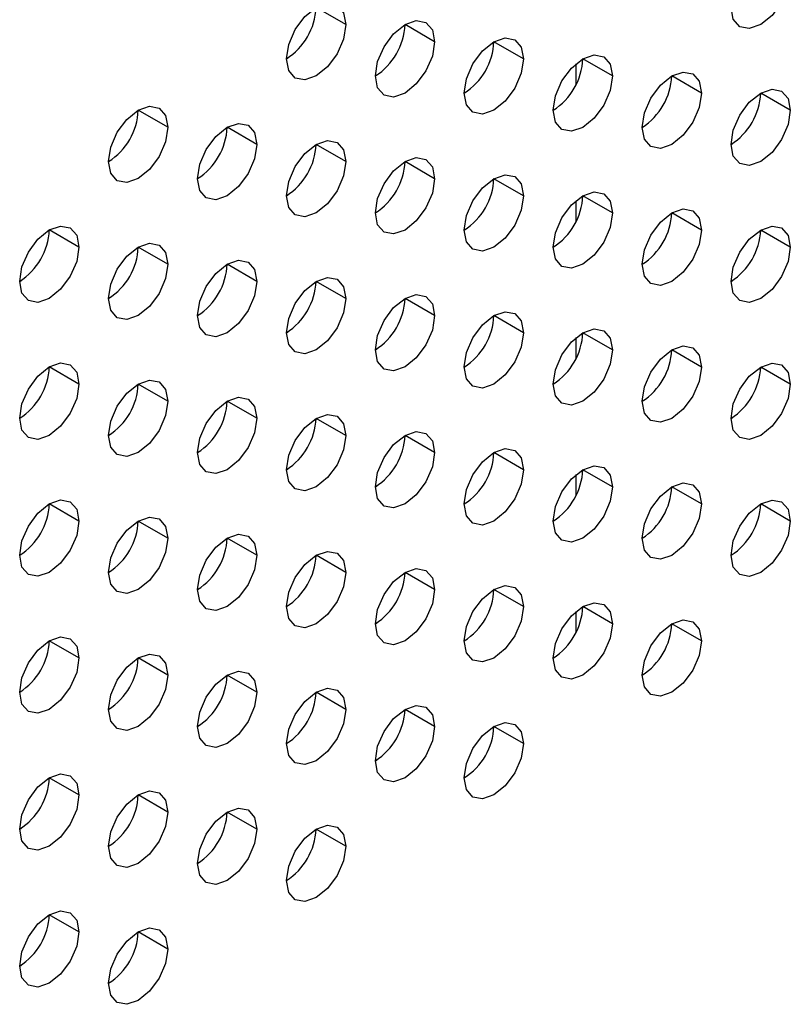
# Model space of a CAD drawing. Header units: millimetres. Extents: x 0 to 1118, y 0 to 864.
# Tile 348 of 397: x 998.88 to 1000.72, y 719.91 to 722.26. Entities that reach past the tile are written whole.
import ezdxf

# ---------------------------------------------------------------- set-up
doc = ezdxf.new("R2010")
doc.units = ezdxf.units.MM

msp = doc.modelspace()

# ---------------------------------------------------------------- linework, layer by layer
at = {"color": 7, "linetype": 'Continuous', "lineweight": 25}
for p, q in [((999.6565, 722.2502), (999.5857, 722.291)), ((999.8686, 722.2093), (999.7979, 722.2501)), ((1000.0807, 722.1685), (1000.01, 722.2093)), ((1000.2929, 722.1276), (1000.2221, 722.1684)), ((1000.505, 722.0868), (1000.4343, 722.1276)), ((1000.7171, 722.0459), (1000.6464, 722.0867)), ((999.2322, 722.0052), (999.1615, 722.0461)), ((999.4443, 721.9644), (999.3736, 722.0052)), ((999.6565, 721.9235), (999.5857, 721.9644)), ((999.8686, 721.8827), (999.7979, 721.9235)), ((1000.0807, 721.8418), (1000.01, 721.8827)), ((1000.2929, 721.801), (1000.2221, 721.8418)), ((1000.505, 721.7602), (1000.4343, 721.801)), ((999.0201, 721.7195), (998.9493, 721.7603)), ((1000.7171, 721.7193), (1000.6464, 721.7601)), ((999.2322, 721.6786), (999.1615, 721.7194)), ((999.4443, 721.6378), (999.3736, 721.6786)), ((999.6565, 721.5969), (999.5857, 721.6377)), ((999.8686, 721.5561), (999.7979, 721.5969)), ((1000.0807, 721.5152), (1000.01, 721.5561)), ((1000.2929, 721.4744), (1000.2221, 721.5152)), ((1000.505, 721.4335), (1000.4343, 721.4744)), ((999.0201, 721.3928), (998.9493, 721.4337)), ((1000.7171, 721.3927), (1000.6464, 721.4335)), ((999.2322, 721.352), (999.1615, 721.3928)), ((999.4443, 721.3112), (999.3736, 721.352)), ((999.6565, 721.2703), (999.5857, 721.3111)), ((999.8686, 721.2295), (999.7979, 721.2703)), ((1000.0807, 721.1886), (1000.01, 721.2294)), ((1000.2929, 721.1478), (1000.2221, 721.1886)), ((1000.505, 721.1069), (1000.4343, 721.1477)), ((999.0201, 721.0662), (998.9493, 721.1071)), ((1000.7171, 721.0661), (1000.6464, 721.1069)), ((999.2322, 721.0254), (999.1615, 721.0662)), ((999.4443, 720.9845), (999.3736, 721.0254)), ((999.6565, 720.9437), (999.5857, 720.9845)), ((999.8686, 720.9028), (999.7979, 720.9437)), ((1000.0807, 720.862), (1000.01, 720.9028)), ((1000.2929, 720.8212), (1000.2221, 720.862)), ((1000.505, 720.7803), (1000.4343, 720.8211)), ((999.0201, 720.7396), (998.9493, 720.7804)), ((999.2322, 720.6988), (999.1615, 720.7396)), ((999.4443, 720.6579), (999.3736, 720.6987)), ((999.6565, 720.6171), (999.5857, 720.6579)), ((999.8686, 720.5762), (999.7979, 720.617)), ((1000.0807, 720.5354), (1000.01, 720.5762)), ((999.0201, 720.413), (998.9493, 720.4538)), ((999.2322, 720.3722), (999.1615, 720.413)), ((999.4443, 720.3313), (999.3736, 720.3721)), ((999.6565, 720.2905), (999.5857, 720.3313)), ((999.0201, 720.0864), (998.9493, 720.1272)), ((999.2322, 720.0455), (999.1615, 720.0864))]:
    msp.add_line(p, q, dxfattribs=at)
at = {"color": 8, "linetype": 'Continuous', "lineweight": 25}
for p, q in [((1000.2058, 722.1568), (1000.2058, 722.1068)), ((1000.2058, 721.8302), (1000.2058, 721.7802)), ((1000.2058, 721.5036), (1000.2058, 721.4535)), ((1000.2058, 721.1769), (1000.2058, 721.1269)), ((1000.2058, 720.8503), (1000.2058, 720.8003))]:
    msp.add_line(p, q, dxfattribs=at)
at = {"color": 7, "linetype": 'Continuous', "lineweight": 25, "flags": 128}
for points in [[(1000.7171, 722.3725), (1000.7117, 722.3382), (1000.6964, 722.3028), (1000.6735, 722.2719), (1000.6464, 722.2501), (1000.6193, 722.2407), (1000.5964, 722.2451), (1000.5811, 722.2628), (1000.5757, 722.2909)], [(999.515, 722.1685), (999.5204, 722.2029), (999.5357, 722.2382), (999.5587, 722.2692), (999.5857, 722.291), (999.6128, 722.3004), (999.6357, 722.2959), (999.6511, 722.2783), (999.6565, 722.2502)], [(999.7272, 722.1277), (999.7325, 722.162), (999.7479, 722.1974), (999.7708, 722.2283), (999.7979, 722.2501), (999.8249, 722.2596), (999.8479, 722.2551), (999.8632, 722.2375), (999.8686, 722.2093)], [(999.6565, 722.2502), (999.6511, 722.2158), (999.6357, 722.1805), (999.6128, 722.1495), (999.5857, 722.1277), (999.5587, 722.1183), (999.5357, 722.1227), (999.5204, 722.1404), (999.515, 722.1685)], [(999.8686, 722.2093), (999.8632, 722.175), (999.8479, 722.1396), (999.8249, 722.1087), (999.7979, 722.0868), (999.7708, 722.0774), (999.7479, 722.0819), (999.7325, 722.0995), (999.7272, 722.1277)], [(999.9393, 722.0868), (999.9447, 722.1212), (999.96, 722.1565), (999.9829, 722.1875), (1000.01, 722.2093), (1000.0371, 722.2187), (1000.06, 722.2142), (1000.0753, 722.1966), (1000.0807, 722.1685)], [(1000.0807, 722.1685), (1000.0753, 722.1341), (1000.06, 722.0988), (1000.0371, 722.0678), (1000.01, 722.046), (999.9829, 722.0366), (999.96, 722.041), (999.9447, 722.0587), (999.9393, 722.0868)], [(1000.1514, 722.046), (1000.1568, 722.0803), (1000.1721, 722.1157), (1000.1951, 722.1466), (1000.2221, 722.1685), (1000.2492, 722.1779), (1000.2721, 722.1734), (1000.2875, 722.1558), (1000.2929, 722.1276)], [(1000.2929, 722.1276), (1000.2875, 722.0933), (1000.2721, 722.0579), (1000.2492, 722.027), (1000.2221, 722.0051), (1000.1951, 721.9957), (1000.1721, 722.0002), (1000.1568, 722.0178), (1000.1514, 722.046)], [(1000.3636, 722.0051), (1000.3689, 722.0395), (1000.3843, 722.0748), (1000.4072, 722.1058), (1000.4343, 722.1276), (1000.4613, 722.137), (1000.4843, 722.1326), (1000.4996, 722.1149), (1000.505, 722.0868)], [(1000.5757, 721.9643), (1000.5811, 721.9986), (1000.5964, 722.034), (1000.6193, 722.0649), (1000.6464, 722.0868), (1000.6735, 722.0962), (1000.6964, 722.0917), (1000.7117, 722.0741), (1000.7171, 722.0459)], [(1000.505, 722.0868), (1000.4996, 722.0524), (1000.4843, 722.0171), (1000.4613, 721.9861), (1000.4343, 721.9643), (1000.4072, 721.9549), (1000.3843, 721.9593), (1000.3689, 721.977), (1000.3636, 722.0051)], [(999.0908, 721.9236), (999.0962, 721.9579), (999.1115, 721.9933), (999.1344, 722.0242), (999.1615, 722.0461), (999.1885, 722.0555), (999.2115, 722.051), (999.2268, 722.0334), (999.2322, 722.0052)], [(1000.7171, 722.0459), (1000.7117, 722.0116), (1000.6964, 721.9762), (1000.6735, 721.9453), (1000.6464, 721.9234), (1000.6193, 721.914), (1000.5964, 721.9185), (1000.5811, 721.9361), (1000.5757, 721.9643)], [(999.2322, 722.0052), (999.2268, 721.9709), (999.2115, 721.9355), (999.1885, 721.9046), (999.1615, 721.8828), (999.1344, 721.8734), (999.1115, 721.8778), (999.0962, 721.8955), (999.0908, 721.9236)], [(999.3029, 721.8827), (999.3083, 721.9171), (999.3236, 721.9524), (999.3466, 721.9834), (999.3736, 722.0052), (999.4007, 722.0146), (999.4236, 722.0102), (999.4389, 721.9925), (999.4443, 721.9644)], [(999.4443, 721.9644), (999.4389, 721.93), (999.4236, 721.8947), (999.4007, 721.8638), (999.3736, 721.8419), (999.3466, 721.8325), (999.3236, 721.837), (999.3083, 721.8546), (999.3029, 721.8827)], [(999.515, 721.8419), (999.5204, 721.8763), (999.5357, 721.9116), (999.5587, 721.9425), (999.5857, 721.9644), (999.6128, 721.9738), (999.6357, 721.9693), (999.6511, 721.9517), (999.6565, 721.9235)], [(999.7272, 721.8011), (999.7325, 721.8354), (999.7479, 721.8707), (999.7708, 721.9017), (999.7979, 721.9235), (999.8249, 721.9329), (999.8479, 721.9285), (999.8632, 721.9108), (999.8686, 721.8827)], [(999.6565, 721.9235), (999.6511, 721.8892), (999.6357, 721.8538), (999.6128, 721.8229), (999.5857, 721.8011), (999.5587, 721.7917), (999.5357, 721.7961), (999.5204, 721.8138), (999.515, 721.8419)], [(999.8686, 721.8827), (999.8632, 721.8483), (999.8479, 721.813), (999.8249, 721.7821), (999.7979, 721.7602), (999.7708, 721.7508), (999.7479, 721.7553), (999.7325, 721.7729), (999.7272, 721.8011)], [(999.9393, 721.7602), (999.9447, 721.7946), (999.96, 721.8299), (999.9829, 721.8608), (1000.01, 721.8827), (1000.0371, 721.8921), (1000.06, 721.8876), (1000.0753, 721.87), (1000.0807, 721.8418)], [(1000.0807, 721.8418), (1000.0753, 721.8075), (1000.06, 721.7722), (1000.0371, 721.7412), (1000.01, 721.7194), (999.9829, 721.71), (999.96, 721.7144), (999.9447, 721.7321), (999.9393, 721.7602)], [(1000.1514, 721.7194), (1000.1568, 721.7537), (1000.1721, 721.7891), (1000.1951, 721.82), (1000.2221, 721.8418), (1000.2492, 721.8512), (1000.2721, 721.8468), (1000.2875, 721.8291), (1000.2929, 721.801)], [(1000.3636, 721.6785), (1000.3689, 721.7129), (1000.3843, 721.7482), (1000.4072, 721.7792), (1000.4343, 721.801), (1000.4613, 721.8104), (1000.4843, 721.8059), (1000.4996, 721.7883), (1000.505, 721.7602)], [(1000.2929, 721.801), (1000.2875, 721.7666), (1000.2721, 721.7313), (1000.2492, 721.7004), (1000.2221, 721.6785), (1000.1951, 721.6691), (1000.1721, 721.6736), (1000.1568, 721.6912), (1000.1514, 721.7194)], [(998.8786, 721.6378), (998.884, 721.6722), (998.8993, 721.7075), (998.9223, 721.7385), (998.9493, 721.7603), (998.9764, 721.7697), (998.9993, 721.7652), (999.0147, 721.7476), (999.0201, 721.7195)], [(1000.5757, 721.6377), (1000.5811, 721.672), (1000.5964, 721.7074), (1000.6193, 721.7383), (1000.6464, 721.7601), (1000.6735, 721.7695), (1000.6964, 721.7651), (1000.7117, 721.7474), (1000.7171, 721.7193)], [(1000.505, 721.7602), (1000.4996, 721.7258), (1000.4843, 721.6905), (1000.4613, 721.6595), (1000.4343, 721.6377), (1000.4072, 721.6283), (1000.3843, 721.6327), (1000.3689, 721.6504), (1000.3636, 721.6785)], [(999.0201, 721.7195), (999.0147, 721.6851), (998.9993, 721.6498), (998.9764, 721.6188), (998.9493, 721.597), (998.9223, 721.5876), (998.8993, 721.592), (998.884, 721.6097), (998.8786, 721.6378)], [(999.0908, 721.597), (999.0962, 721.6313), (999.1115, 721.6667), (999.1344, 721.6976), (999.1615, 721.7195), (999.1885, 721.7289), (999.2115, 721.7244), (999.2268, 721.7068), (999.2322, 721.6786)], [(1000.7171, 721.7193), (1000.7117, 721.685), (1000.6964, 721.6496), (1000.6735, 721.6187), (1000.6464, 721.5968), (1000.6193, 721.5874), (1000.5964, 721.5919), (1000.5811, 721.6095), (1000.5757, 721.6377)], [(999.2322, 721.6786), (999.2268, 721.6443), (999.2115, 721.6089), (999.1885, 721.578), (999.1615, 721.5561), (999.1344, 721.5467), (999.1115, 721.5512), (999.0962, 721.5688), (999.0908, 721.597)], [(999.3029, 721.5561), (999.3083, 721.5905), (999.3236, 721.6258), (999.3466, 721.6568), (999.3736, 721.6786), (999.4007, 721.688), (999.4236, 721.6836), (999.4389, 721.6659), (999.4443, 721.6378)], [(999.515, 721.5153), (999.5204, 721.5496), (999.5357, 721.585), (999.5587, 721.6159), (999.5857, 721.6378), (999.6128, 721.6472), (999.6357, 721.6427), (999.6511, 721.6251), (999.6565, 721.5969)], [(999.4443, 721.6378), (999.4389, 721.6034), (999.4236, 721.5681), (999.4007, 721.5371), (999.3736, 721.5153), (999.3466, 721.5059), (999.3236, 721.5103), (999.3083, 721.528), (999.3029, 721.5561)], [(999.7272, 721.4744), (999.7325, 721.5088), (999.7479, 721.5441), (999.7708, 721.5751), (999.7979, 721.5969), (999.8249, 721.6063), (999.8479, 721.6019), (999.8632, 721.5842), (999.8686, 721.5561)], [(999.6565, 721.5969), (999.6511, 721.5626), (999.6357, 721.5272), (999.6128, 721.4963), (999.5857, 721.4745), (999.5587, 721.465), (999.5357, 721.4695), (999.5204, 721.4871), (999.515, 721.5153)], [(999.8686, 721.5561), (999.8632, 721.5217), (999.8479, 721.4864), (999.8249, 721.4554), (999.7979, 721.4336), (999.7708, 721.4242), (999.7479, 721.4287), (999.7325, 721.4463), (999.7272, 721.4744)], [(999.9393, 721.4336), (999.9447, 721.4679), (999.96, 721.5033), (999.9829, 721.5342), (1000.01, 721.5561), (1000.0371, 721.5655), (1000.06, 721.561), (1000.0753, 721.5434), (1000.0807, 721.5152)], [(1000.0807, 721.5152), (1000.0753, 721.4809), (1000.06, 721.4455), (1000.0371, 721.4146), (1000.01, 721.3928), (999.9829, 721.3834), (999.96, 721.3878), (999.9447, 721.4055), (999.9393, 721.4336)], [(1000.1514, 721.3927), (1000.1568, 721.4271), (1000.1721, 721.4624), (1000.1951, 721.4934), (1000.2221, 721.5152), (1000.2492, 721.5246), (1000.2721, 721.5202), (1000.2875, 721.5025), (1000.2929, 721.4744)], [(1000.3636, 721.3519), (1000.3689, 721.3863), (1000.3843, 721.4216), (1000.4072, 721.4525), (1000.4343, 721.4744), (1000.4613, 721.4838), (1000.4843, 721.4793), (1000.4996, 721.4617), (1000.505, 721.4335)], [(1000.2929, 721.4744), (1000.2875, 721.44), (1000.2721, 721.4047), (1000.2492, 721.3737), (1000.2221, 721.3519), (1000.1951, 721.3425), (1000.1721, 721.347), (1000.1568, 721.3646), (1000.1514, 721.3927)], [(998.8786, 721.3112), (998.884, 721.3456), (998.8993, 721.3809), (998.9223, 721.4118), (998.9493, 721.4337), (998.9764, 721.4431), (998.9993, 721.4386), (999.0147, 721.421), (999.0201, 721.3928)], [(1000.5757, 721.311), (1000.5811, 721.3454), (1000.5964, 721.3807), (1000.6193, 721.4117), (1000.6464, 721.4335), (1000.6735, 721.4429), (1000.6964, 721.4385), (1000.7117, 721.4208), (1000.7171, 721.3927)], [(1000.505, 721.4335), (1000.4996, 721.3992), (1000.4843, 721.3638), (1000.4613, 721.3329), (1000.4343, 721.3111), (1000.4072, 721.3017), (1000.3843, 721.3061), (1000.3689, 721.3238), (1000.3636, 721.3519)], [(999.0201, 721.3928), (999.0147, 721.3585), (998.9993, 721.3232), (998.9764, 721.2922), (998.9493, 721.2704), (998.9223, 721.261), (998.8993, 721.2654), (998.884, 721.2831), (998.8786, 721.3112)], [(999.0908, 721.2704), (999.0962, 721.3047), (999.1115, 721.3401), (999.1344, 721.371), (999.1615, 721.3928), (999.1885, 721.4022), (999.2115, 721.3978), (999.2268, 721.3801), (999.2322, 721.352)], [(1000.7171, 721.3927), (1000.7117, 721.3583), (1000.6964, 721.323), (1000.6735, 721.2921), (1000.6464, 721.2702), (1000.6193, 721.2608), (1000.5964, 721.2653), (1000.5811, 721.2829), (1000.5757, 721.311)], [(999.2322, 721.352), (999.2268, 721.3176), (999.2115, 721.2823), (999.1885, 721.2514), (999.1615, 721.2295), (999.1344, 721.2201), (999.1115, 721.2246), (999.0962, 721.2422), (999.0908, 721.2704)], [(999.3029, 721.2295), (999.3083, 721.2639), (999.3236, 721.2992), (999.3466, 721.3302), (999.3736, 721.352), (999.4007, 721.3614), (999.4236, 721.3569), (999.4389, 721.3393), (999.4443, 721.3112)], [(999.515, 721.1887), (999.5204, 721.223), (999.5357, 721.2584), (999.5587, 721.2893), (999.5857, 721.3111), (999.6128, 721.3205), (999.6357, 721.3161), (999.6511, 721.2984), (999.6565, 721.2703)], [(999.4443, 721.3112), (999.4389, 721.2768), (999.4236, 721.2415), (999.4007, 721.2105), (999.3736, 721.1887), (999.3466, 721.1793), (999.3236, 721.1837), (999.3083, 721.2014), (999.3029, 721.2295)], [(999.6565, 721.2703), (999.6511, 721.236), (999.6357, 721.2006), (999.6128, 721.1697), (999.5857, 721.1478), (999.5587, 721.1384), (999.5357, 721.1429), (999.5204, 721.1605), (999.515, 721.1887)], [(999.7272, 721.1478), (999.7325, 721.1822), (999.7479, 721.2175), (999.7708, 721.2485), (999.7979, 721.2703), (999.8249, 721.2797), (999.8479, 721.2752), (999.8632, 721.2576), (999.8686, 721.2295)], [(999.8686, 721.2295), (999.8632, 721.1951), (999.8479, 721.1598), (999.8249, 721.1288), (999.7979, 721.107), (999.7708, 721.0976), (999.7479, 721.102), (999.7325, 721.1197), (999.7272, 721.1478)], [(999.9393, 721.107), (999.9447, 721.1413), (999.96, 721.1767), (999.9829, 721.2076), (1000.01, 721.2294), (1000.0371, 721.2389), (1000.06, 721.2344), (1000.0753, 721.2168), (1000.0807, 721.1886)], [(1000.0807, 721.1886), (1000.0753, 721.1543), (1000.06, 721.1189), (1000.0371, 721.088), (1000.01, 721.0661), (999.9829, 721.0567), (999.96, 721.0612), (999.9447, 721.0788), (999.9393, 721.107)], [(1000.1514, 721.0661), (1000.1568, 721.1005), (1000.1721, 721.1358), (1000.1951, 721.1668), (1000.2221, 721.1886), (1000.2492, 721.198), (1000.2721, 721.1936), (1000.2875, 721.1759), (1000.2929, 721.1478)], [(1000.3636, 721.0253), (1000.3689, 721.0596), (1000.3843, 721.095), (1000.4072, 721.1259), (1000.4343, 721.1478), (1000.4613, 721.1572), (1000.4843, 721.1527), (1000.4996, 721.1351), (1000.505, 721.1069)], [(1000.2929, 721.1478), (1000.2875, 721.1134), (1000.2721, 721.0781), (1000.2492, 721.0471), (1000.2221, 721.0253), (1000.1951, 721.0159), (1000.1721, 721.0203), (1000.1568, 721.038), (1000.1514, 721.0661)], [(998.8786, 720.9846), (998.884, 721.0189), (998.8993, 721.0543), (998.9223, 721.0852), (998.9493, 721.1071), (998.9764, 721.1165), (998.9993, 721.112), (999.0147, 721.0944), (999.0201, 721.0662)], [(1000.505, 721.1069), (1000.4996, 721.0726), (1000.4843, 721.0372), (1000.4613, 721.0063), (1000.4343, 720.9844), (1000.4072, 720.975), (1000.3843, 720.9795), (1000.3689, 720.9971), (1000.3636, 721.0253)], [(1000.5757, 720.9844), (1000.5811, 721.0188), (1000.5964, 721.0541), (1000.6193, 721.0851), (1000.6464, 721.1069), (1000.6735, 721.1163), (1000.6964, 721.1119), (1000.7117, 721.0942), (1000.7171, 721.0661)], [(999.0201, 721.0662), (999.0147, 721.0319), (998.9993, 720.9965), (998.9764, 720.9656), (998.9493, 720.9438), (998.9223, 720.9344), (998.8993, 720.9388), (998.884, 720.9565), (998.8786, 720.9846)], [(999.0908, 720.9437), (999.0962, 720.9781), (999.1115, 721.0134), (999.1344, 721.0444), (999.1615, 721.0662), (999.1885, 721.0756), (999.2115, 721.0712), (999.2268, 721.0535), (999.2322, 721.0254)], [(1000.7171, 721.0661), (1000.7117, 721.0317), (1000.6964, 720.9964), (1000.6735, 720.9654), (1000.6464, 720.9436), (1000.6193, 720.9342), (1000.5964, 720.9387), (1000.5811, 720.9563), (1000.5757, 720.9844)], [(999.2322, 721.0254), (999.2268, 720.991), (999.2115, 720.9557), (999.1885, 720.9247), (999.1615, 720.9029), (999.1344, 720.8935), (999.1115, 720.898), (999.0962, 720.9156), (999.0908, 720.9437)], [(999.3029, 720.9029), (999.3083, 720.9373), (999.3236, 720.9726), (999.3466, 721.0035), (999.3736, 721.0254), (999.4007, 721.0348), (999.4236, 721.0303), (999.4389, 721.0127), (999.4443, 720.9845)], [(999.515, 720.8621), (999.5204, 720.8964), (999.5357, 720.9317), (999.5587, 720.9627), (999.5857, 720.9845), (999.6128, 720.9939), (999.6357, 720.9895), (999.6511, 720.9718), (999.6565, 720.9437)], [(999.4443, 720.9845), (999.4389, 720.9502), (999.4236, 720.9148), (999.4007, 720.8839), (999.3736, 720.8621), (999.3466, 720.8527), (999.3236, 720.8571), (999.3083, 720.8748), (999.3029, 720.9029)], [(999.6565, 720.9437), (999.6511, 720.9093), (999.6357, 720.874), (999.6128, 720.8431), (999.5857, 720.8212), (999.5587, 720.8118), (999.5357, 720.8163), (999.5204, 720.8339), (999.515, 720.8621)], [(999.7272, 720.8212), (999.7325, 720.8556), (999.7479, 720.8909), (999.7708, 720.9218), (999.7979, 720.9437), (999.8249, 720.9531), (999.8479, 720.9486), (999.8632, 720.931), (999.8686, 720.9028)], [(999.8686, 720.9028), (999.8632, 720.8685), (999.8479, 720.8332), (999.8249, 720.8022), (999.7979, 720.7804), (999.7708, 720.771), (999.7479, 720.7754), (999.7325, 720.7931), (999.7272, 720.8212)], [(999.9393, 720.7804), (999.9447, 720.8147), (999.96, 720.8501), (999.9829, 720.881), (1000.01, 720.9028), (1000.0371, 720.9122), (1000.06, 720.9078), (1000.0753, 720.8901), (1000.0807, 720.862)], [(1000.1514, 720.7395), (1000.1568, 720.7739), (1000.1721, 720.8092), (1000.1951, 720.8401), (1000.2221, 720.862), (1000.2492, 720.8714), (1000.2721, 720.8669), (1000.2875, 720.8493), (1000.2929, 720.8212)], [(1000.0807, 720.862), (1000.0753, 720.8276), (1000.06, 720.7923), (1000.0371, 720.7614), (1000.01, 720.7395), (999.9829, 720.7301), (999.96, 720.7346), (999.9447, 720.7522), (999.9393, 720.7804)], [(1000.3636, 720.6987), (1000.3689, 720.733), (1000.3843, 720.7684), (1000.4072, 720.7993), (1000.4343, 720.8211), (1000.4613, 720.8305), (1000.4843, 720.8261), (1000.4996, 720.8084), (1000.505, 720.7803)], [(1000.2929, 720.8212), (1000.2875, 720.7868), (1000.2721, 720.7515), (1000.2492, 720.7205), (1000.2221, 720.6987), (1000.1951, 720.6893), (1000.1721, 720.6937), (1000.1568, 720.7114), (1000.1514, 720.7395)], [(998.8786, 720.658), (998.884, 720.6923), (998.8993, 720.7277), (998.9223, 720.7586), (998.9493, 720.7805), (998.9764, 720.7899), (998.9993, 720.7854), (999.0147, 720.7678), (999.0201, 720.7396)], [(1000.505, 720.7803), (1000.4996, 720.7459), (1000.4843, 720.7106), (1000.4613, 720.6797), (1000.4343, 720.6578), (1000.4072, 720.6484), (1000.3843, 720.6529), (1000.3689, 720.6705), (1000.3636, 720.6987)], [(999.0201, 720.7396), (999.0147, 720.7053), (998.9993, 720.6699), (998.9764, 720.639), (998.9493, 720.6171), (998.9223, 720.6077), (998.8993, 720.6122), (998.884, 720.6298), (998.8786, 720.658)], [(999.0908, 720.6171), (999.0962, 720.6515), (999.1115, 720.6868), (999.1344, 720.7178), (999.1615, 720.7396), (999.1885, 720.749), (999.2115, 720.7446), (999.2268, 720.7269), (999.2322, 720.6988)], [(999.3029, 720.5763), (999.3083, 720.6106), (999.3236, 720.646), (999.3466, 720.6769), (999.3736, 720.6988), (999.4007, 720.7082), (999.4236, 720.7037), (999.4389, 720.6861), (999.4443, 720.6579)], [(999.2322, 720.6988), (999.2268, 720.6644), (999.2115, 720.6291), (999.1885, 720.5981), (999.1615, 720.5763), (999.1344, 720.5669), (999.1115, 720.5713), (999.0962, 720.589), (999.0908, 720.6171)], [(999.515, 720.5354), (999.5204, 720.5698), (999.5357, 720.6051), (999.5587, 720.6361), (999.5857, 720.6579), (999.6128, 720.6673), (999.6357, 720.6629), (999.6511, 720.6452), (999.6565, 720.6171)], [(999.4443, 720.6579), (999.4389, 720.6236), (999.4236, 720.5882), (999.4007, 720.5573), (999.3736, 720.5354), (999.3466, 720.526), (999.3236, 720.5305), (999.3083, 720.5481), (999.3029, 720.5763)], [(999.6565, 720.6171), (999.6511, 720.5827), (999.6357, 720.5474), (999.6128, 720.5164), (999.5857, 720.4946), (999.5587, 720.4852), (999.5357, 720.4897), (999.5204, 720.5073), (999.515, 720.5354)], [(999.7272, 720.4946), (999.7325, 720.5289), (999.7479, 720.5643), (999.7708, 720.5952), (999.7979, 720.6171), (999.8249, 720.6265), (999.8479, 720.622), (999.8632, 720.6044), (999.8686, 720.5762)], [(999.8686, 720.5762), (999.8632, 720.5419), (999.8479, 720.5065), (999.8249, 720.4756), (999.7979, 720.4538), (999.7708, 720.4443), (999.7479, 720.4488), (999.7325, 720.4664), (999.7272, 720.4946)], [(999.9393, 720.4537), (999.9447, 720.4881), (999.96, 720.5234), (999.9829, 720.5544), (1000.01, 720.5762), (1000.0371, 720.5856), (1000.06, 720.5812), (1000.0753, 720.5635), (1000.0807, 720.5354)], [(1000.0807, 720.5354), (1000.0753, 720.501), (1000.06, 720.4657), (1000.0371, 720.4347), (1000.01, 720.4129), (999.9829, 720.4035), (999.96, 720.408), (999.9447, 720.4256), (999.9393, 720.4537)], [(998.8786, 720.3314), (998.884, 720.3657), (998.8993, 720.4011), (998.9223, 720.432), (998.9493, 720.4538), (998.9764, 720.4632), (998.9993, 720.4588), (999.0147, 720.4411), (999.0201, 720.413)], [(999.0201, 720.413), (999.0147, 720.3786), (998.9993, 720.3433), (998.9764, 720.3124), (998.9493, 720.2905), (998.9223, 720.2811), (998.8993, 720.2856), (998.884, 720.3032), (998.8786, 720.3314)], [(999.0908, 720.2905), (999.0962, 720.3249), (999.1115, 720.3602), (999.1344, 720.3912), (999.1615, 720.413), (999.1885, 720.4224), (999.2115, 720.4179), (999.2268, 720.4003), (999.2322, 720.3722)], [(999.3029, 720.2497), (999.3083, 720.284), (999.3236, 720.3194), (999.3466, 720.3503), (999.3736, 720.3721), (999.4007, 720.3815), (999.4236, 720.3771), (999.4389, 720.3594), (999.4443, 720.3313)], [(999.2322, 720.3722), (999.2268, 720.3378), (999.2115, 720.3025), (999.1885, 720.2715), (999.1615, 720.2497), (999.1344, 720.2403), (999.1115, 720.2447), (999.0962, 720.2624), (999.0908, 720.2905)], [(999.4443, 720.3313), (999.4389, 720.297), (999.4236, 720.2616), (999.4007, 720.2307), (999.3736, 720.2088), (999.3466, 720.1994), (999.3236, 720.2039), (999.3083, 720.2215), (999.3029, 720.2497)], [(999.515, 720.2088), (999.5204, 720.2432), (999.5357, 720.2785), (999.5587, 720.3095), (999.5857, 720.3313), (999.6128, 720.3407), (999.6357, 720.3362), (999.6511, 720.3186), (999.6565, 720.2905)], [(999.6565, 720.2905), (999.6511, 720.2561), (999.6357, 720.2208), (999.6128, 720.1898), (999.5857, 720.168), (999.5587, 720.1586), (999.5357, 720.163), (999.5204, 720.1807), (999.515, 720.2088)], [(998.8786, 720.0047), (998.884, 720.0391), (998.8993, 720.0744), (998.9223, 720.1054), (998.9493, 720.1272), (998.9764, 720.1366), (998.9993, 720.1322), (999.0147, 720.1145), (999.0201, 720.0864)], [(999.0201, 720.0864), (999.0147, 720.052), (998.9993, 720.0167), (998.9764, 719.9857), (998.9493, 719.9639), (998.9223, 719.9545), (998.8993, 719.959), (998.884, 719.9766), (998.8786, 720.0047)], [(999.0908, 719.9639), (999.0962, 719.9983), (999.1115, 720.0336), (999.1344, 720.0645), (999.1615, 720.0864), (999.1885, 720.0958), (999.2115, 720.0913), (999.2268, 720.0737), (999.2322, 720.0455)], [(999.2322, 720.0455), (999.2268, 720.0112), (999.2115, 719.9758), (999.1885, 719.9449), (999.1615, 719.9231), (999.1344, 719.9137), (999.1115, 719.9181), (999.0962, 719.9358), (999.0908, 719.9639)]]:
    msp.add_lwpolyline(points, dxfattribs=at)
at = {"color": 7, "linetype": 'Continuous', "lineweight": 25}
for centre in [(999.4322, 722.298), (999.6444, 722.2571), (999.8565, 722.2163), (1000.0686, 722.1754), (1000.2808, 722.1346), (1000.4929, 722.0937), (999.008, 722.053), (999.2201, 722.0122), (999.4322, 721.9713), (999.6444, 721.9305), (999.8565, 721.8897), (1000.0686, 721.8488), (1000.2808, 721.808), (998.7958, 721.7673), (1000.4929, 721.7671), (999.008, 721.7264), (999.2201, 721.6856), (999.4322, 721.6447), (999.6444, 721.6039), (999.8565, 721.563), (1000.0686, 721.5222), (1000.2808, 721.4813), (998.7958, 721.4407), (1000.4929, 721.4405), (999.008, 721.3998), (999.2201, 721.359), (999.4322, 721.3181), (999.6444, 721.2773), (999.8565, 721.2364), (1000.0686, 721.1956), (1000.2808, 721.1547), (998.7958, 721.114), (1000.4929, 721.1139), (999.008, 721.0732), (999.2201, 721.0323), (999.4322, 720.9915), (999.6444, 720.9507), (999.8565, 720.9098), (1000.0686, 720.869), (1000.2808, 720.8281), (998.7958, 720.7874), (999.008, 720.7466), (999.2201, 720.7057), (999.4322, 720.6649), (999.6444, 720.624), (999.8565, 720.5832), (998.7958, 720.4608), (999.008, 720.42), (999.2201, 720.3791), (999.4322, 720.3383), (998.7958, 720.1342), (999.008, 720.0933)]:
    msp.add_arc(centre, 0.1537, 302.6055, 357.3945, dxfattribs=at)

doc.saveas('drawing.dxf')
